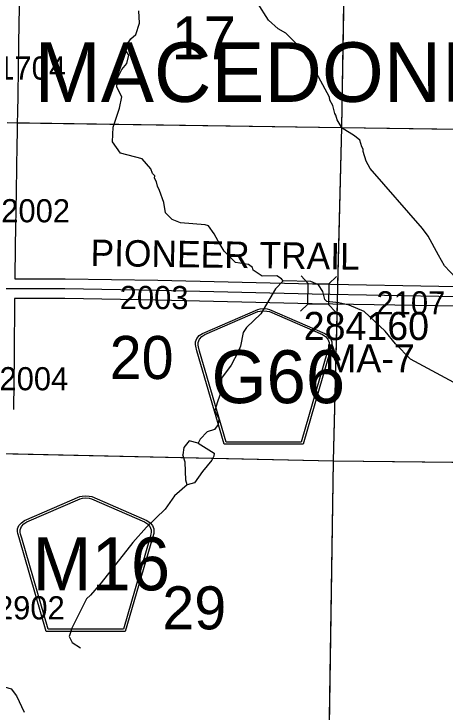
# Model space of a CAD drawing. Extents: x -132.8 to -73.3, y -60 to -26.
# Drawn here: x -103.169 to -101.864, y -55.522 to -53.411 of the extents above; entities that cross this region are included whole.
import ezdxf

# ---------------------------------------------------------------- set-up
doc = ezdxf.new("R2010")
doc.units = 0
for name, color, linetype in [('tdCoHydroRiver', 7, 'Continuous'), ('tdCoSecRdNmbr', 7, 'Continuous'), ('tdCoSecRdTxt', 7, 'Continuous'), ('tdCoSecRteBand', 7, 'Continuous'), ('tdCoSecRteCL', 7, 'Continuous'), ('tdCoSectLine', 7, 'Continuous'), ('tdCoSectLinePart', 7, 'Continuous'), ('tdCoSectNmbr', 7, 'Continuous'), ('tdCoShieldCoRteHrd', 7, 'Continuous'), ('tdCoStrucSec', 7, 'Continuous'), ('tdCoStrucSecCoName', 7, 'Continuous'), ('tdCoStrucSecFHWANum', 7, 'Continuous'), ('tdCoSurfConc', 7, 'Continuous'), ('tdCoTwpNameTxt', 7, 'Continuous')]:
    doc.layers.add(name, color=color, linetype=linetype)

msp = doc.modelspace()

# ---------------------------------------------------------------- linework, layer by layer
at = {"layer": 'tdCoHydroRiver'}
for points in [[(-101.8318, -54.2093), (-101.8657, -54.1723), (-101.8839, -54.1403), (-101.9158, -54.0828), (-101.9327, -54.0603), (-102.0912, -53.8785), (-102.1033, -53.8561), (-102.1121, -53.8275), (-102.112, -53.8197), (-102.1165, -53.8133), (-102.1224, -53.7926), (-102.1379, -53.7796), (-102.1753, -53.7567), (-102.1905, -53.7311), (-102.1949, -53.7168), (-102.1979, -53.712), (-102.2037, -53.6882), (-102.2128, -53.6723), (-102.2142, -53.6628), (-102.2733, -53.5526), (-102.2993, -53.5157), (-102.3456, -53.4689), (-102.369, -53.4558), (-102.3984, -53.4299), (-102.432, -53.3771)], [(-102.3544, -54.2181), (-102.359, -54.2117), (-102.373, -54.2035), (-102.4172, -54.2041), (-102.4452, -54.1861), (-102.4467, -54.1782), (-102.4591, -54.1684), (-102.4984, -54.1628), (-102.5324, -54.1289), (-102.5506, -54.0985), (-102.5627, -54.0762), (-102.5796, -54.0521), (-102.5905, -54.0487), (-102.6646, -54.0423), (-102.6896, -54.0323), (-102.7097, -54.0129), (-102.7153, -53.9812), (-102.7287, -53.9447), (-102.7347, -53.9319), (-102.7376, -53.9192), (-102.7437, -53.908), (-102.7419, -53.9002), (-102.7497, -53.8937), (-102.7541, -53.8794), (-102.7802, -53.8488), (-102.8461, -53.8316), (-102.8706, -53.7979), (-102.8681, -53.7538), (-102.8494, -53.6958), (-102.8423, -53.6613), (-102.8575, -53.6326), (-102.8553, -53.6058), (-102.8421, -53.5793), (-102.8275, -53.5606), (-102.8206, -53.5356), (-102.8297, -53.5212), (-102.8278, -53.5054), (-102.8148, -53.4868), (-102.8003, -53.4729), (-102.7884, -53.4385), (-102.7908, -53.4021)], [(-102.3544, -54.2181), (-102.3771, -54.2428), (-102.4213, -54.3176), (-102.4649, -54.3592), (-102.4747, -54.3747), (-102.4835, -54.4156), (-102.4902, -54.4328), (-102.5116, -54.4733), (-102.5409, -54.5121), (-102.5415, -54.5405), (-102.5452, -54.5641), (-102.5536, -54.5875), (-102.5605, -54.611), (-102.5484, -54.635), (-102.5503, -54.6523), (-102.5617, -54.6678), (-102.584, -54.6752), (-102.605, -54.6968), (-102.6116, -54.7093)], [(-101.4458, -54.595), (-101.4523, -54.6012), (-101.5263, -54.5964), (-101.7184, -54.5731), (-101.7718, -54.5609), (-101.9683, -54.4555), (-102.0146, -54.4087), (-102.0453, -54.3702), (-102.1087, -54.3104), (-102.154, -54.292), (-102.1855, -54.285), (-102.2217, -54.281), (-102.2278, -54.2746), (-102.2336, -54.2508), (-102.2474, -54.23), (-102.2708, -54.22), (-102.3544, -54.2181)], [(-102.6116, -54.7093), (-102.6383, -54.7024), (-102.6545, -54.7225), (-102.6581, -54.7445)], [(-102.6116, -54.7093), (-102.5633, -54.7388), (-102.5635, -54.7482), (-102.5701, -54.7607), (-102.5977, -54.7948), (-102.6221, -54.829), (-102.6444, -54.8348)], [(-102.6444, -54.8348), (-102.6488, -54.8205), (-102.6507, -54.7668), (-102.6581, -54.7445)], [(-102.6444, -54.8348), (-102.683, -54.8686), (-102.7107, -54.909), (-102.7672, -54.963), (-102.8092, -55.0093), (-102.9051, -55.1318), (-102.9375, -55.169), (-102.9488, -55.1798), (-102.9934, -55.2687), (-103.0018, -55.2937), (-102.9927, -55.3113), (-102.9678, -55.3276)], [(-103.7782, -55.5713), (-103.6894, -55.4802), (-103.6491, -55.4433), (-103.5662, -55.4041), (-103.5009, -55.3803), (-103.4724, -55.3747), (-103.4346, -55.3787), (-103.3875, -55.3892), (-103.1774, -55.4523), (-103.1605, -55.4732), (-103.1379, -55.5226)]]:
    msp.add_lwpolyline(points, dxfattribs=at)
at = {"layer": 'tdCoSecRteBand'}
for points in [[(-103.1522, -53.3346), (-103.1544, -53.4991), (-103.1544, -53.4992), (-103.1544, -53.4992), (-103.1571, -53.6565), (-103.1571, -53.6566), (-103.1571, -53.6566), (-103.1582, -53.7104), (-103.1588, -53.7402), (-103.1591, -53.7701), (-103.1594, -53.7701), (-103.1594, -53.7704), (-103.1601, -53.8057), (-103.1616, -53.9466), (-103.1616, -53.9467), (-103.1616, -53.9469), (-103.1648, -54.1122), (-103.1658, -54.2116), (-103.0144, -54.2116), (-103.0141, -54.2116), (-103.0139, -54.2116), (-102.7335, -54.2166), (-102.7334, -54.2166), (-102.7333, -54.2166), (-102.2656, -54.2272), (-101.8282, -54.2351)], [(-101.829, -54.2951), (-102.2667, -54.2872), (-102.2668, -54.2872), (-102.2669, -54.2872), (-102.7346, -54.2766), (-103.0147, -54.2716), (-103.1665, -54.2716), (-103.1665, -54.272), (-103.1685, -54.4447), (-103.1699, -54.6072)]]:
    msp.add_lwpolyline(points, dxfattribs=at)
at = {"layer": 'tdCoSecRteCL'}
msp.add_lwpolyline([(-103.1962, -54.2416), (-103.0144, -54.2416), (-102.734, -54.2466), (-102.2662, -54.2572), (-101.8285, -54.2651), (-101.7991, -54.2651), (-101.7794, -54.2648), (-101.7538, -54.2633), (-101.7274, -54.2601), (-101.6921, -54.2537), (-101.6534, -54.2441), (-101.629, -54.236)], dxfattribs=at)
at = {"layer": 'tdCoSectLine'}
for points in [[(-102.1764, -53.7549), (-102.16, -52.7518)], [(-103.1892, -53.7398), (-102.1764, -53.7549)], [(-102.2022, -54.7629), (-102.1764, -53.7549)], [(-102.1764, -53.7549), (-101.1689, -53.7687)], [(-103.2018, -54.7401), (-102.2022, -54.7629)], [(-102.2172, -55.763), (-102.2022, -54.7629)], [(-102.2022, -54.7629), (-101.1876, -54.7732)]]:
    msp.add_lwpolyline(points, dxfattribs=at)
at = {"layer": 'tdCoSectLinePart'}
for points in [[(-102.1764, -53.7549), (-102.1687, -53.2844)], [(-103.1594, -53.7402), (-102.1764, -53.7549)], [(-102.1885, -54.228), (-102.1764, -53.7549)], [(-102.1764, -53.7549), (-101.7003, -53.7614)], [(-102.2022, -54.7629), (-102.1901, -54.2885)], [(-103.1718, -54.7408), (-102.2022, -54.7629)], [(-102.2167, -55.733), (-102.2022, -54.7629)], [(-102.2022, -54.7629), (-101.6652, -54.7684)]]:
    msp.add_lwpolyline(points, dxfattribs=at)
at = {"layer": 'tdCoShieldCoRteHrd'}
for points in [[(-102.5329, -54.7123), (-102.6148, -54.4294), (-102.6187, -54.4162), (-102.6195, -54.4103), (-102.6195, -54.4025), (-102.6152, -54.3922), (-102.6079, -54.3837), (-102.5984, -54.377), (-102.4311, -54.3047), (-102.4236, -54.3031), (-102.4131, -54.3021), (-102.4027, -54.3031), (-102.3952, -54.3047), (-102.2279, -54.377), (-102.2184, -54.3837), (-102.2111, -54.3922), (-102.2068, -54.4025), (-102.2068, -54.4103), (-102.2076, -54.4162), (-102.2114, -54.4294), (-102.2934, -54.7123)], [(-102.527, -54.7059), (-102.6068, -54.4307), (-102.6105, -54.418), (-102.6112, -54.4124), (-102.6112, -54.4049), (-102.6071, -54.395), (-102.6001, -54.3868), (-102.591, -54.3804), (-102.4304, -54.311), (-102.4232, -54.3094), (-102.4131, -54.3085), (-102.4031, -54.3094), (-102.3959, -54.311), (-102.2353, -54.3804), (-102.2261, -54.3868), (-102.2192, -54.395), (-102.2151, -54.4049), (-102.2151, -54.4124), (-102.2158, -54.418), (-102.2195, -54.4307), (-102.2992, -54.7059)], [(-103.0712, -55.2782), (-103.1531, -54.9953), (-103.157, -54.9822), (-103.1577, -54.9763), (-103.1577, -54.9685), (-103.1535, -54.9582), (-103.1462, -54.9497), (-103.1366, -54.943), (-102.9694, -54.8707), (-102.9618, -54.869), (-102.9514, -54.8681), (-102.941, -54.869), (-102.9335, -54.8707), (-102.7662, -54.943), (-102.7566, -54.9497), (-102.7494, -54.9582), (-102.7451, -54.9685), (-102.7451, -54.9763), (-102.7458, -54.9822), (-102.7497, -54.9953), (-102.8317, -55.2782)], [(-103.0653, -55.2719), (-103.1451, -54.9966), (-103.1488, -54.984), (-103.1495, -54.9783), (-103.1495, -54.9708), (-103.1454, -54.9609), (-103.1384, -54.9528), (-103.1292, -54.9464), (-102.9686, -54.8769), (-102.9614, -54.8754), (-102.9514, -54.8745), (-102.9414, -54.8754), (-102.9342, -54.8769), (-102.7736, -54.9464), (-102.7644, -54.9528), (-102.7574, -54.9609), (-102.7534, -54.9708), (-102.7534, -54.9783), (-102.7541, -54.984), (-102.7578, -54.9966), (-102.8375, -55.2719)]]:
    msp.add_lwpolyline(points, close=True, dxfattribs=at)
at = {"layer": 'tdCoStrucSec'}
for points in [[(-102.2999, -54.2032), (-102.2782, -54.2257), (-102.2156, -54.2268)], [(-102.1931, -54.2051), (-102.2156, -54.2268), (-102.2167, -54.2894)], [(-102.3018, -54.3099), (-102.2793, -54.2882), (-102.2782, -54.2257)], [(-102.1955, -54.3114), (-102.2167, -54.2894), (-102.2793, -54.2882)]]:
    msp.add_lwpolyline(points, dxfattribs=at)
at = {"layer": 'tdCoSurfConc'}
msp.add_lwpolyline([(-103.1962, -54.2416), (-103.0144, -54.2416), (-102.734, -54.2466), (-102.2662, -54.2572), (-101.8285, -54.2651)], dxfattribs=at)

# ---------------------------------------------------------------- texts
at = {"layer": 'tdCoSecRdNmbr'}
for s, rotation, p in [('1704', 359.9222, (-103.2194, -53.6095)), ('2002', 359.9222, (-103.2072, -54.0411)), ('2003', 359.9225, (-102.8488, -54.3036)), ('2107', 359.9231, (-102.0717, -54.3196)), ('2004', 359.9222, (-103.2126, -54.549)), ('2902', 359.9222, (-103.2232, -55.2417))]:
    msp.add_text(s, height=0.07, rotation=rotation, dxfattribs=at).set_placement(p)
at = {"layer": 'tdCoSecRdTxt'}
msp.add_text('PIONEER TRAIL', height=0.08, rotation=359.2013, dxfattribs=at).set_placement((-102.9373, -54.1732))
at = {"layer": 'tdCoSectNmbr'}
for s, p in [('17', (-102.6911, -53.5482)), ('20', (-102.8791, -54.5147)), ('29', (-102.7198, -55.2718))]:
    msp.add_text(s, height=0.13, rotation=359.9225, dxfattribs=at).set_placement(p)
at = {"layer": 'tdCoShieldCoRteHrd'}
for s, p in [('G66', (-102.5709, -54.588)), ('M16', (-103.1123, -55.154))]:
    msp.add_text(s, height=0.16, dxfattribs=at).set_placement(p)
at = {"layer": 'tdCoStrucSecCoName'}
msp.add_text('MA-7', height=0.085, dxfattribs=at).set_placement((-102.2274, -54.4949))
at = {"layer": 'tdCoStrucSecFHWANum'}
msp.add_text('284160', height=0.085, dxfattribs=at).set_placement((-102.2919, -54.3972))
at = {"layer": 'tdCoTwpNameTxt'}
msp.add_text('MACEDONIA', height=0.18, rotation=0.0159, dxfattribs=at).set_placement((-103.1061, -53.6772))

doc.saveas('drawing.dxf')
